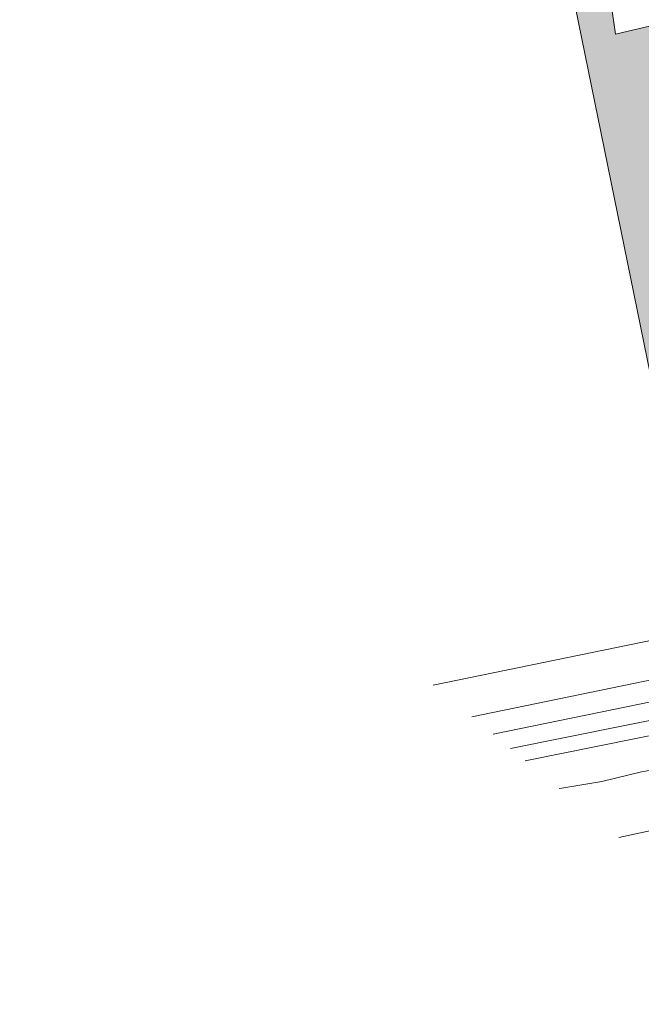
# Model space of a CAD drawing. Header units: metres. Extents: x -740 to 758, y -633 to 854.
# Tile 304 of 656: x 43 to 56, y -598 to -578. Entities that reach past the tile are written whole.
import ezdxf

# ---------------------------------------------------------------- set-up
doc = ezdxf.new("R2010")
doc.units = ezdxf.units.M
doc.header["$MEASUREMENT"] = 0
for name, color, linetype in [('Gas.LOVION', 7, 'Continuous'), ('Grundkarte.LOVION', 7, 'Continuous'), ('Strom.LOVION', 7, 'Continuous')]:
    doc.layers.add(name, color=color, linetype=linetype)

msp = doc.modelspace()

# ---------------------------------------------------------------- hatches: boundary and pattern name
at = {"layer": 'Grundkarte.LOVION', "linetype": 'Continuous', "lineweight": 18}
msp.add_hatch(color=9, dxfattribs=at).paths.add_polyline_path([(61.164, -578.422), (58.642, -578.935), (56.768, -578.202), (55.236, -578.558), (55.147, -577.946), (54.412, -577.989), (57.018, -590.738), (67.821, -588.47), (70.948, -587.81), (68.827, -575.781), (65.635, -576.389), (65.43, -575.197), (61.547, -575.991), (61.43, -576.002), (61.403, -576.034), (61.345, -576.04), (61.292, -576.104), (61.233, -576.11), (60.996, -576.399), (61.001, -576.458), (60.948, -576.522), (60.954, -576.58), (60.901, -576.645), (60.936, -576.996)])

# ---------------------------------------------------------------- linework, layer by layer
at = {"layer": 'Gas.LOVION', "color": 5, "linetype": 'Continuous', "lineweight": 18}
msp.add_lwpolyline([(94.151, -587.064), (92.22, -587.415), (91.93, -587.473), (72.943, -591.28), (66.927, -592.474), (55.305, -594.985)], dxfattribs=at)
at = {"layer": 'Grundkarte.LOVION', "color": 253, "linetype": 'Continuous', "lineweight": 18}
msp.add_lwpolyline([(18.925, -565.084), (45.959, -545.033), (51.207, -563.347), (51.922, -565.819), (52.379, -568.079), (54.412, -577.989), (57.018, -590.738), (51.513, -591.868)], dxfattribs=at)
at = {"layer": 'Grundkarte.LOVION', "color": 8, "linetype": 'Continuous', "lineweight": 18}
for points in [[(18.925, -565.084), (45.959, -545.033), (51.207, -563.347), (51.922, -565.819), (52.379, -568.079), (54.412, -577.989), (57.018, -590.738), (51.513, -591.868)], [(51.513, -591.868), (57.018, -590.738), (67.821, -588.47), (70.948, -587.81), (79.842, -585.965), (87.953, -584.285), (89.206, -592.261), (59.451, -598.392), (89.206, -592.261), (147.98, -580.042), (221.144, -565.973), (237.683, -564.326)], [(51.513, -591.868), (57.018, -590.738), (67.821, -588.47), (70.948, -587.81), (79.842, -585.965), (87.953, -584.285), (89.206, -592.261), (59.451, -598.392)], [(54.084, -593.981), (54.143, -593.975), (54.957, -593.836), (55.765, -593.639), (57.393, -593.362), (58.201, -593.164), (59.569, -592.942), (65.015, -591.818), (66.409, -591.564), (71.856, -590.44), (73.244, -590.127), (74.606, -589.846), (78.606, -589.041), (80.573, -588.613), (84.573, -587.808)]]:
    msp.add_lwpolyline(points, dxfattribs=at)
at = {"layer": 'Grundkarte.LOVION', "color": 253, "linetype": 'Continuous', "lineweight": 18}
msp.add_lwpolyline([(67.821, -588.47), (57.018, -590.738), (54.412, -577.989), (52.379, -568.079), (51.922, -565.819), (66.279, -561.518), (68.771, -575.521), (68.827, -575.781), (70.948, -587.81)], close=True, dxfattribs=at)
at = {"layer": 'Grundkarte.LOVION', "color": 8, "linetype": 'Continuous', "lineweight": 18}
for points in [[(67.821, -588.47), (57.018, -590.738), (54.412, -577.989), (52.379, -568.079), (51.922, -565.819), (66.279, -561.518), (68.771, -575.521), (68.827, -575.781), (70.948, -587.81)], [(61.164, -578.422), (60.936, -576.996), (60.901, -576.645), (60.954, -576.58), (60.948, -576.522), (61.001, -576.458), (60.996, -576.399), (61.233, -576.11), (61.292, -576.104), (61.345, -576.04), (61.403, -576.034), (61.43, -576.002), (61.547, -575.991), (65.43, -575.197), (65.635, -576.389), (68.827, -575.781), (70.948, -587.81), (67.821, -588.47), (57.018, -590.738), (54.412, -577.989), (55.147, -577.946), (55.236, -578.558), (56.768, -578.202), (58.642, -578.935)]]:
    msp.add_lwpolyline(points, close=True, dxfattribs=at)
at = {"layer": 'Strom.LOVION', "color": 1, "linetype": 'Continuous', "lineweight": 18}
for points in [[(167.565, -569.807), (161.624, -571.009), (121.447, -579.37), (119.985, -581.346), (117.798, -581.648), (116.241, -581.741), (96.791, -584.899), (80.23, -587.819), (76.815, -588.566), (71.074, -589.852), (66.226, -590.902), (65.034, -591.107), (64.595, -591.15), (53.393, -593.413)], [(96.866, -584.611), (80.159, -587.545), (77.178, -588.191), (71.016, -589.562), (66.182, -590.596), (64.99, -590.801), (64.537, -590.86), (53.088, -593.162)]]:
    msp.add_lwpolyline(points, dxfattribs=at)
at = {"layer": 'Strom.LOVION', "color": 150, "linetype": 'Continuous', "lineweight": 18}
for points in [[(52.734, -592.871), (62.774, -590.811), (63.698, -590.44), (64.584, -590.279), (64.481, -589.684)], [(64.192, -589.741), (64.249, -590.031), (63.654, -590.134), (62.412, -590.433), (52.3, -592.515)]]:
    msp.add_lwpolyline(points, dxfattribs=at)

doc.saveas('drawing.dxf')
